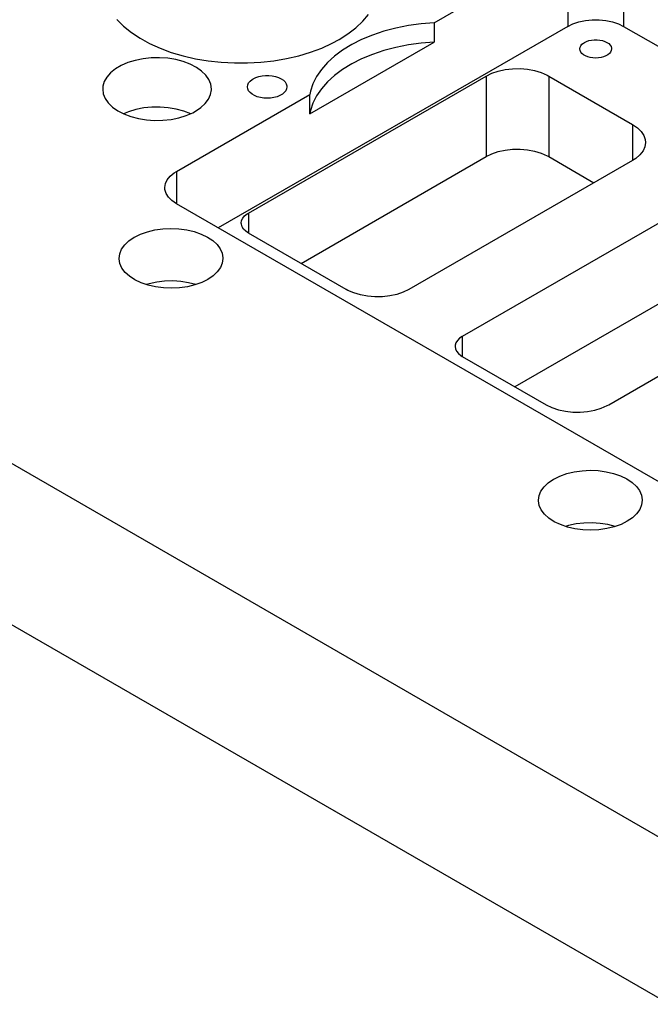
# Model space of a CAD drawing. Header units: inches. Extents: x 3 to 351, y 4 to 271.
# Tile 451 of 530: x 234.02 to 238.01, y 179.44 to 185.67. Entities that reach past the tile are written whole.
import ezdxf

# ---------------------------------------------------------------- set-up
doc = ezdxf.new("R2010")
doc.units = ezdxf.units.IN
doc.header["$LTSCALE"] = 0.5
doc.header["$MEASUREMENT"] = 0
doc.layers.add('STR_1', color=7, linetype='Continuous')

msp = doc.modelspace()

# ---------------------------------------------------------------- linework, layer by layer
at = {"layer": 'STR_1', "color": 190, "linetype": 'Continuous'}
for p, q in [((236.6464, 185.6552), (237.4901, 186.1423)), ((234.64, 185.6744), (234.682, 185.6325)), ((236.1508, 185.6229), (236.1944, 185.6643)), ((236.1944, 185.6643), (236.231, 185.7079)), ((237.5235, 185.6482), (237.5613, 185.6607)), ((237.5613, 185.6607), (237.6022, 185.6693)), ((237.6022, 185.6693), (237.6451, 185.6737)), ((237.6451, 185.6737), (237.6887, 185.6737)), ((237.6887, 185.6737), (237.7316, 185.6693)), ((237.7316, 185.6693), (237.7726, 185.6607)), ((237.7726, 185.6607), (237.8103, 185.6482)), ((234.682, 185.6325), (234.7307, 185.5931)), ((237.4901, 185.632), (235.2804, 184.3562)), ((236.1005, 185.5841), (236.1508, 185.6229)), ((236.3274, 185.6008), (236.255, 185.5766)), ((236.4034, 185.621), (236.3274, 185.6008)), ((236.4824, 185.6368), (236.4034, 185.621)), ((236.5636, 185.6483), (236.4824, 185.6368)), ((236.6464, 185.6552), (236.5636, 185.6483)), ((236.6464, 185.6552), (236.6464, 185.5327)), ((237.4901, 185.632), (237.5235, 185.6482)), ((237.8103, 185.6482), (237.8437, 185.632)), ((237.8437, 185.632), (240.8489, 183.897)), ((234.7307, 185.5931), (234.7857, 185.5565)), ((234.7857, 185.5565), (234.8465, 185.5231)), ((236.0006, 185.5248), (236.0441, 185.5483)), ((236.0441, 185.5483), (236.1005, 185.5841)), ((236.187, 185.5485), (236.124, 185.5167)), ((236.255, 185.5766), (236.187, 185.5485)), ((237.5959, 185.5301), (237.6093, 185.5366)), ((237.6093, 185.5366), (237.6245, 185.5417)), ((237.6245, 185.5417), (237.6409, 185.5452)), ((237.6409, 185.5452), (237.6582, 185.5469)), ((237.6582, 185.5469), (237.6757, 185.5469)), ((237.6757, 185.5469), (237.6929, 185.5452)), ((237.6929, 185.5452), (237.7094, 185.5417)), ((237.7094, 185.5417), (237.7246, 185.5366)), ((237.7246, 185.5366), (237.738, 185.5301)), ((234.8465, 185.5231), (234.9125, 185.4933)), ((234.9125, 185.4933), (234.9832, 185.4671)), ((235.859, 185.0781), (236.6464, 185.5327)), ((235.8645, 185.4684), (235.9349, 185.4948)), ((235.9349, 185.4948), (236.0006, 185.5248)), ((236.0665, 185.4816), (236.0151, 185.4436)), ((236.124, 185.5167), (236.0665, 185.4816)), ((236.3274, 185.4783), (236.255, 185.4541)), ((236.4034, 185.4985), (236.3274, 185.4783)), ((236.4824, 185.5144), (236.4034, 185.4985)), ((236.5636, 185.5258), (236.4824, 185.5144)), ((236.6464, 185.5327), (236.5636, 185.5258)), ((237.5664, 185.4891), (237.568, 185.4992)), ((237.568, 185.479), (237.5664, 185.4891)), ((237.568, 185.4992), (237.5725, 185.509)), ((237.5725, 185.4693), (237.568, 185.479)), ((237.5725, 185.509), (237.5799, 185.5181)), ((237.5799, 185.5181), (237.5899, 185.5264)), ((237.5899, 185.5264), (237.5959, 185.5301)), ((237.738, 185.5301), (237.7492, 185.5224)), ((237.7492, 185.5224), (237.758, 185.5136)), ((237.758, 185.5136), (237.764, 185.5041)), ((237.7659, 185.479), (237.7614, 185.4693)), ((237.764, 185.5041), (237.767, 185.4942)), ((237.7674, 185.4891), (237.7659, 185.479)), ((237.767, 185.4942), (237.7674, 185.4891)), ((234.7554, 185.4168), (234.7091, 185.4026)), ((234.8048, 185.4268), (234.7554, 185.4168)), ((234.8563, 185.4323), (234.8048, 185.4268)), ((234.9087, 185.4332), (234.8563, 185.4323)), ((234.9607, 185.4296), (234.9087, 185.4332)), ((235.0112, 185.4214), (234.9607, 185.4296)), ((234.9832, 185.4671), (235.0578, 185.445)), ((235.0589, 185.4089), (235.0112, 185.4214)), ((235.0578, 185.445), (235.1357, 185.4271)), ((235.1028, 185.3923), (235.0589, 185.4089)), ((235.1357, 185.4271), (235.2163, 185.4136)), ((235.2163, 185.4136), (235.2987, 185.4045)), ((235.5495, 185.4049), (235.6319, 185.4142)), ((235.6319, 185.4142), (235.7123, 185.428)), ((235.7123, 185.428), (235.79, 185.4461)), ((235.79, 185.4461), (235.8645, 185.4684)), ((236.0151, 185.4436), (235.9702, 185.4028)), ((236.187, 185.426), (236.124, 185.3942)), ((236.255, 185.4541), (236.187, 185.426)), ((237.5799, 185.4601), (237.5725, 185.4693)), ((237.5899, 185.4518), (237.5799, 185.4601)), ((237.6023, 185.4447), (237.5899, 185.4518)), ((237.6167, 185.4389), (237.6023, 185.4447)), ((237.6326, 185.4346), (237.6167, 185.4389)), ((237.6495, 185.432), (237.6326, 185.4346)), ((237.6669, 185.4311), (237.6495, 185.432)), ((237.6844, 185.432), (237.6669, 185.4311)), ((237.7013, 185.4346), (237.6844, 185.432)), ((237.7172, 185.4389), (237.7013, 185.4346)), ((237.7315, 185.4447), (237.7172, 185.4389)), ((237.7439, 185.4518), (237.7315, 185.4447)), ((237.754, 185.4601), (237.7439, 185.4518)), ((237.7614, 185.4693), (237.754, 185.4601)), ((234.6304, 185.3629), (234.5998, 185.3383)), ((234.6671, 185.3844), (234.6304, 185.3629)), ((234.7091, 185.4026), (234.6671, 185.3844)), ((235.1418, 185.3721), (235.1028, 185.3923)), ((235.175, 185.3487), (235.1418, 185.3721)), ((235.2017, 185.3227), (235.175, 185.3487)), ((235.2987, 185.4045), (235.3822, 185.4)), ((235.3822, 185.4), (235.4661, 185.4001)), ((235.4661, 185.4001), (235.5495, 185.4049)), ((235.9322, 185.3598), (235.9015, 185.3149)), ((235.9702, 185.4028), (235.9322, 185.3598)), ((236.0665, 185.3592), (236.0151, 185.3211)), ((236.124, 185.3942), (236.0665, 185.3592)), ((237.0101, 185.3352), (237.0509, 185.3491)), ((237.0509, 185.3491), (237.0951, 185.3588)), ((237.0951, 185.3588), (237.1415, 185.364)), ((237.1415, 185.364), (237.1887, 185.3647)), ((237.1887, 185.3647), (237.2355, 185.3608)), ((237.2355, 185.3608), (237.2805, 185.3523)), ((237.2805, 185.3523), (237.3224, 185.3397)), ((234.576, 185.3113), (234.5596, 185.2826)), ((234.5998, 185.3383), (234.576, 185.3113)), ((235.2212, 185.2946), (235.2017, 185.3227)), ((235.2331, 185.2651), (235.2212, 185.2946)), ((235.4714, 184.4501), (236.974, 185.3176)), ((235.4723, 185.274), (235.4815, 185.2854)), ((235.4815, 185.2854), (235.494, 185.2957)), ((235.494, 185.2957), (235.5014, 185.3003)), ((235.5014, 185.3003), (235.5181, 185.3084)), ((235.5181, 185.3084), (235.537, 185.3147)), ((235.537, 185.3147), (235.5574, 185.319)), ((235.5574, 185.319), (235.5789, 185.3212)), ((235.5789, 185.3212), (235.6007, 185.3212)), ((235.6007, 185.3212), (235.6222, 185.319)), ((235.6222, 185.319), (235.6426, 185.3147)), ((235.6426, 185.3147), (235.6615, 185.3084)), ((235.6615, 185.3084), (235.6782, 185.3003)), ((235.6782, 185.3003), (235.6922, 185.2907)), ((235.6922, 185.2907), (235.7031, 185.2798)), ((235.9015, 185.3149), (235.8784, 185.2684)), ((236.0151, 185.3211), (235.9702, 185.2803)), ((236.974, 185.3176), (237.0101, 185.3352)), ((237.3224, 185.3397), (237.36, 185.3231)), ((237.36, 185.3231), (237.3699, 185.3176)), ((237.3699, 185.3176), (237.9003, 185.0115)), ((234.5509, 185.2528), (234.5495, 185.235)), ((234.5495, 185.235), (234.5535, 185.2048)), ((234.5596, 185.2826), (234.5509, 185.2528)), ((235.2318, 185.2004), (235.237, 185.2305)), ((235.237, 185.235), (235.2331, 185.2651)), ((235.237, 185.2305), (235.237, 185.235)), ((235.4648, 185.2493), (235.4667, 185.2618)), ((235.4667, 185.2367), (235.4648, 185.2493)), ((235.4667, 185.2618), (235.4723, 185.274)), ((235.4723, 185.2246), (235.4667, 185.2367)), ((235.4815, 185.2132), (235.4723, 185.2246)), ((235.7073, 185.2246), (235.6981, 185.2132)), ((235.7031, 185.2798), (235.7105, 185.2679)), ((235.7129, 185.2367), (235.7073, 185.2246)), ((235.7105, 185.2679), (235.7143, 185.2556)), ((235.7148, 185.2493), (235.7129, 185.2367)), ((235.7143, 185.2556), (235.7148, 185.2493)), ((235.8784, 185.2684), (235.8631, 185.221)), ((235.9322, 185.2373), (235.9015, 185.1924)), ((235.9702, 185.2803), (235.9322, 185.2373)), ((234.5535, 185.2048), (234.5654, 185.1754)), ((234.5654, 185.1754), (234.5849, 185.1473)), ((235.0153, 184.7135), (235.859, 185.2006)), ((235.1982, 185.1433), (235.2188, 185.1711)), ((235.2188, 185.1711), (235.2318, 185.2004)), ((235.494, 185.2029), (235.4815, 185.2132)), ((235.5094, 185.194), (235.494, 185.2029)), ((235.5273, 185.1868), (235.5094, 185.194)), ((235.547, 185.1815), (235.5273, 185.1868)), ((235.5681, 185.1782), (235.547, 185.1815)), ((235.5898, 185.1771), (235.5681, 185.1782)), ((235.6115, 185.1782), (235.5898, 185.1771)), ((235.6326, 185.1815), (235.6115, 185.1782)), ((235.6523, 185.1868), (235.6326, 185.1815)), ((235.6701, 185.194), (235.6523, 185.1868)), ((235.6856, 185.2029), (235.6701, 185.194)), ((235.6981, 185.2132), (235.6856, 185.2029)), ((235.8631, 185.221), (235.859, 185.2006)), ((235.859, 185.0781), (235.859, 185.2006)), ((235.9015, 185.1924), (235.8784, 185.146)), ((234.5849, 185.1473), (234.6116, 185.1212)), ((234.6116, 185.1212), (234.6448, 185.0978)), ((234.6448, 185.0978), (234.6838, 185.0776)), ((234.759, 185.1058), (234.7125, 185.0919)), ((234.8087, 185.1154), (234.759, 185.1058)), ((234.8603, 185.1206), (234.8087, 185.1154)), ((234.9127, 185.1212), (234.8603, 185.1206)), ((234.9646, 185.1172), (234.9127, 185.1212)), ((235.0149, 185.1087), (234.9646, 185.1172)), ((235.0624, 185.0959), (235.0149, 185.1087)), ((235.1364, 185.0946), (235.1705, 185.1176)), ((235.1705, 185.1176), (235.1982, 185.1433)), ((235.8631, 185.0985), (235.859, 185.0781)), ((235.8784, 185.146), (235.8631, 185.0985)), ((234.7125, 185.0919), (234.6807, 185.079)), ((234.6838, 185.0776), (234.7277, 185.0611)), ((234.7277, 185.0611), (234.7754, 185.0486)), ((234.7754, 185.0486), (234.8259, 185.0404)), ((234.8259, 185.0404), (234.8779, 185.0367)), ((234.8779, 185.0367), (234.9303, 185.0377)), ((234.9303, 185.0377), (234.9818, 185.0432)), ((234.9818, 185.0432), (235.0312, 185.0532)), ((235.0312, 185.0532), (235.0775, 185.0674)), ((235.1059, 185.079), (235.0624, 185.0959)), ((235.0775, 185.0674), (235.1195, 185.0855)), ((235.1195, 185.0855), (235.1364, 185.0946)), ((237.9003, 185.0115), (237.9308, 184.9906)), ((237.9308, 184.9906), (237.9547, 184.9671)), ((230.3837, 184.938), (239.8943, 179.4471)), ((237.9547, 184.9671), (237.9715, 184.9415)), ((237.9715, 184.9415), (237.9806, 184.9148)), ((237.9806, 184.9148), (237.9823, 184.8972)), ((237.0509, 184.8388), (237.0951, 184.8485)), ((237.0951, 184.8485), (237.1415, 184.8537)), ((237.1415, 184.8537), (237.1887, 184.8544)), ((237.1887, 184.8544), (237.2355, 184.8505)), ((237.2355, 184.8505), (237.2805, 184.842)), ((237.9783, 184.8699), (237.9664, 184.8435)), ((237.9823, 184.8972), (237.9783, 184.8699)), ((235.8037, 184.1317), (236.974, 184.8073)), ((236.974, 184.8073), (237.0101, 184.8249)), ((237.0101, 184.8249), (237.0509, 184.8388)), ((237.2805, 184.842), (237.3224, 184.8294)), ((237.3224, 184.8294), (237.36, 184.8128)), ((237.36, 184.8128), (237.3699, 184.8073)), ((237.3699, 184.8073), (237.6563, 184.642)), ((237.9206, 184.796), (237.9003, 184.7828)), ((237.947, 184.8186), (237.9206, 184.796)), ((237.9664, 184.8435), (237.947, 184.8186)), ((237.9003, 184.7828), (236.4861, 183.9664)), ((234.9458, 184.6365), (234.9571, 184.6608)), ((234.9571, 184.6608), (234.9755, 184.6836)), ((234.9755, 184.6836), (235.0005, 184.7042)), ((235.0005, 184.7042), (235.0153, 184.7135)), ((234.9421, 184.6114), (234.9458, 184.6365)), ((234.943, 184.5988), (234.9421, 184.6114)), ((234.9506, 184.574), (234.943, 184.5988)), ((234.9655, 184.5504), (234.9506, 184.574)), ((234.9873, 184.5286), (234.9655, 184.5504)), ((238.3263, 184.5369), (236.8237, 183.6694)), ((235.0153, 184.5093), (234.9873, 184.5286)), ((238.2856, 182.6212), (235.0153, 184.5093)), ((235.4283, 184.4024), (235.4353, 184.4175)), ((235.4353, 184.4175), (235.4467, 184.4316)), ((235.4467, 184.4316), (235.4622, 184.4444)), ((235.4622, 184.4444), (235.4714, 184.4501)), ((234.8795, 184.3434), (234.9292, 184.3503)), ((234.9292, 184.3503), (234.9802, 184.3528)), ((234.9802, 184.3528), (235.0313, 184.3506)), ((235.0313, 184.3506), (235.0811, 184.3439)), ((235.426, 184.3868), (235.4283, 184.4024)), ((235.4265, 184.379), (235.426, 184.3868)), ((235.4312, 184.3637), (235.4265, 184.379)), ((235.4405, 184.349), (235.4312, 184.3637)), ((234.7155, 184.2741), (234.7486, 184.2967)), ((234.7486, 184.2967), (234.7497, 184.2973)), ((234.7497, 184.2973), (234.7886, 184.3165)), ((234.7886, 184.3165), (234.8322, 184.332)), ((234.8322, 184.332), (234.8795, 184.3434)), ((235.0811, 184.3439), (235.1286, 184.3327)), ((235.1286, 184.3327), (235.1724, 184.3175)), ((235.1724, 184.3175), (235.2116, 184.2985)), ((235.2116, 184.2985), (235.2452, 184.2762)), ((235.454, 184.3355), (235.4405, 184.349)), ((235.4714, 184.3236), (235.454, 184.3355)), ((236.0901, 183.9664), (235.4714, 184.3236)), ((234.6694, 184.2216), (234.6889, 184.2489)), ((234.6889, 184.2489), (234.7155, 184.2741)), ((235.2452, 184.2762), (235.2724, 184.2512)), ((235.2724, 184.2512), (235.2925, 184.224)), ((234.6536, 184.1633), (234.6576, 184.1928)), ((234.6536, 184.1599), (234.6536, 184.1633)), ((234.6576, 184.1928), (234.6694, 184.2216)), ((235.2925, 184.224), (235.3051, 184.1953)), ((235.3051, 184.1953), (235.3098, 184.1659)), ((235.3098, 184.1633), (235.3058, 184.1339)), ((235.3098, 184.1659), (235.3098, 184.1633)), ((234.6585, 184.1305), (234.6536, 184.1599)), ((234.6713, 184.1019), (234.6585, 184.1305)), ((234.6916, 184.0748), (234.6713, 184.1019)), ((235.2939, 184.1051), (235.2744, 184.0778)), ((235.3058, 184.1339), (235.2939, 184.1051)), ((234.719, 184.0498), (234.6916, 184.0748)), ((234.7528, 184.0276), (234.719, 184.0498)), ((235.2478, 184.0525), (235.2147, 184.03)), ((235.2744, 184.0778), (235.2478, 184.0525)), ((237.75, 183.2366), (239.1642, 184.0531)), ((234.7922, 184.0087), (234.7528, 184.0276)), ((234.8361, 183.9936), (234.7922, 184.0087)), ((234.8431, 184.0027), (234.8241, 183.9972)), ((234.8837, 183.9826), (234.8361, 183.9936)), ((234.891, 184.0131), (234.8431, 184.0027)), ((234.9336, 183.9759), (234.8837, 183.9826)), ((234.9412, 184.019), (234.891, 184.0131)), ((234.9846, 183.9739), (234.9336, 183.9759)), ((234.9923, 184.0204), (234.9412, 184.019)), ((235.0356, 183.9765), (234.9846, 183.9739)), ((235.0432, 184.0171), (234.9923, 184.0204)), ((235.0853, 183.9836), (235.0356, 183.9765)), ((235.0926, 184.0093), (235.0432, 184.0171)), ((235.1325, 183.9951), (235.0853, 183.9836)), ((235.1393, 183.9972), (235.0926, 184.0093)), ((235.176, 184.0107), (235.1325, 183.9951)), ((235.2147, 184.03), (235.176, 184.0107)), ((238.3263, 184.0266), (237.156, 183.3509)), ((230.3837, 183.9174), (239.8943, 178.4265)), ((236.1, 183.9609), (236.0901, 183.9664)), ((236.1376, 183.9443), (236.1, 183.9609)), ((236.1795, 183.9317), (236.1376, 183.9443)), ((236.2245, 183.9232), (236.1795, 183.9317)), ((236.2713, 183.9193), (236.2245, 183.9232)), ((236.3185, 183.92), (236.2713, 183.9193)), ((236.3649, 183.9252), (236.3185, 183.92)), ((236.4092, 183.9349), (236.3649, 183.9252)), ((236.4499, 183.9488), (236.4092, 183.9349)), ((236.4861, 183.9664), (236.4499, 183.9488)), ((236.8237, 183.6694), (236.8063, 183.6574)), ((236.7789, 183.6139), (236.7783, 183.6061)), ((236.7783, 183.6061), (236.7807, 183.5905)), ((236.7836, 183.6292), (236.7789, 183.6139)), ((236.7928, 183.6439), (236.7836, 183.6292)), ((236.8063, 183.6574), (236.7928, 183.6439)), ((236.7807, 183.5905), (236.7876, 183.5755)), ((236.7876, 183.5755), (236.7991, 183.5613)), ((236.7991, 183.5613), (236.8146, 183.5486)), ((236.8146, 183.5486), (236.8237, 183.5428)), ((236.8237, 183.5428), (237.354, 183.2366)), ((237.354, 183.2366), (237.3902, 183.219)), ((237.7025, 183.2146), (237.7401, 183.2311)), ((237.7401, 183.2311), (237.75, 183.2366)), ((237.3902, 183.219), (237.4309, 183.2052)), ((237.4309, 183.2052), (237.4751, 183.1955)), ((237.4751, 183.1955), (237.5215, 183.1902)), ((237.5215, 183.1902), (237.5688, 183.1896)), ((237.5688, 183.1896), (237.6156, 183.1935)), ((237.6156, 183.1935), (237.6606, 183.2019)), ((237.6606, 183.2019), (237.7025, 183.2146)), ((237.4402, 182.7856), (237.4838, 182.8011)), ((237.4838, 182.8011), (237.5311, 182.8124)), ((237.5311, 182.8124), (237.5808, 182.8194)), ((237.5808, 182.8194), (237.6319, 182.8219)), ((237.6319, 182.8219), (237.6829, 182.8197)), ((237.6829, 182.8197), (237.7328, 182.813)), ((237.7328, 182.813), (237.7802, 182.8018)), ((237.7802, 182.8018), (237.8241, 182.7866)), ((237.3406, 182.718), (237.3672, 182.7432)), ((237.3672, 182.7432), (237.4003, 182.7658)), ((237.4003, 182.7658), (237.4013, 182.7664)), ((237.4013, 182.7664), (237.4402, 182.7856)), ((237.8241, 182.7866), (237.8633, 182.7676)), ((237.8633, 182.7676), (237.8969, 182.7453)), ((237.8969, 182.7453), (237.9241, 182.7202)), ((237.3092, 182.6619), (237.3211, 182.6906)), ((237.3211, 182.6906), (237.3406, 182.718)), ((237.9241, 182.7202), (237.9442, 182.6931)), ((237.9442, 182.6931), (237.9568, 182.6644)), ((237.3052, 182.6324), (237.3092, 182.6619)), ((237.3053, 182.629), (237.3052, 182.6324)), ((237.3102, 182.5996), (237.3053, 182.629)), ((237.9568, 182.6644), (237.9614, 182.635)), ((237.9615, 182.6324), (237.9575, 182.603)), ((237.9614, 182.635), (237.9615, 182.6324)), ((237.3229, 182.571), (237.3102, 182.5996)), ((237.3433, 182.5439), (237.3229, 182.571)), ((237.3707, 182.5189), (237.3433, 182.5439)), ((237.9261, 182.5469), (237.8995, 182.5216)), ((237.9456, 182.5742), (237.9261, 182.5469)), ((237.9575, 182.603), (237.9456, 182.5742)), ((237.4045, 182.4967), (237.3707, 182.5189)), ((237.4438, 182.4778), (237.4045, 182.4967)), ((237.5427, 182.4822), (237.4947, 182.4718)), ((237.5928, 182.4881), (237.5427, 182.4822)), ((237.644, 182.4895), (237.5928, 182.4881)), ((237.6949, 182.4862), (237.644, 182.4895)), ((237.7443, 182.4784), (237.6949, 182.4862)), ((237.8276, 182.4798), (237.7841, 182.4642)), ((237.8664, 182.4991), (237.8276, 182.4798)), ((237.8995, 182.5216), (237.8664, 182.4991)), ((237.4878, 182.4626), (237.4438, 182.4778)), ((237.4947, 182.4718), (237.4757, 182.4663)), ((237.5353, 182.4516), (237.4878, 182.4626)), ((237.5852, 182.445), (237.5353, 182.4516)), ((237.6363, 182.443), (237.5852, 182.445)), ((237.6873, 182.4456), (237.6363, 182.443)), ((237.737, 182.4527), (237.6873, 182.4456)), ((237.7841, 182.4642), (237.737, 182.4527)), ((237.7909, 182.4663), (237.7443, 182.4784))]:
    msp.add_line(p, q, dxfattribs=at)
at = {"layer": 'STR_1', "color": 96, "linetype": 'Continuous'}
for p, q in [((237.4901, 186.1423), (237.4901, 185.632)), ((237.8437, 186.1423), (237.8437, 185.632)), ((236.974, 185.3176), (236.974, 184.8073)), ((237.3699, 185.3176), (237.3699, 184.8073)), ((237.9003, 185.0115), (237.9003, 184.7828)), ((235.0153, 184.7135), (235.0153, 184.5093)), ((235.4714, 184.4501), (235.4714, 184.3236)), ((236.8237, 183.6694), (236.8237, 183.5428))]:
    msp.add_line(p, q, dxfattribs=at)

doc.saveas('drawing.dxf')
